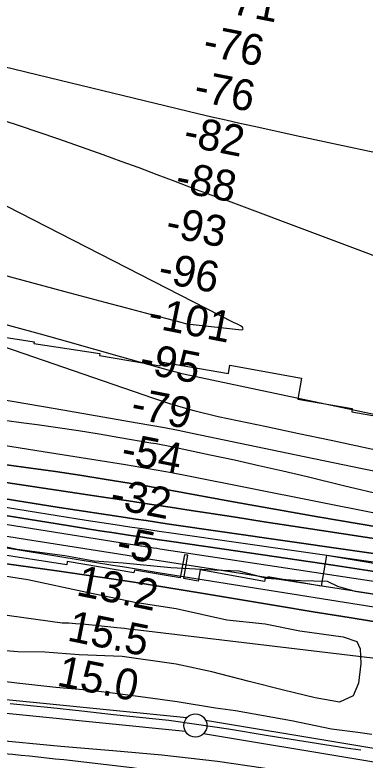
# Model space of a CAD drawing. Extents: x 3535183 to 3573198, y 534952 to 560562.
# Drawn here: x 3560553 to 3561311, y 543447 to 545059 of the extents above; entities that cross this region are included whole.
import ezdxf

# ---------------------------------------------------------------- set-up
doc = ezdxf.new("R2010")
doc.units = 0
for name, color, linetype in [('V-FLOD-BASE', 7, 'Continuous'), ('V-LEVE-TOET', 7, 'Continuous'), ('V-RIVR-EDGE', 7, 'Continuous'), ('V-RIVR-RANG', 7, 'Continuous'), ('V-ROAD-CNTR', 7, 'Continuous'), ('V-RRAP-RVMT', 7, 'Continuous'), ('V-SITE-VEGE', 7, 'Continuous'), ('V-SURV-LINE', 7, 'Continuous'), ('V-TOPO-DPTH', 7, 'Continuous'), ('V-TOPO-MAJR', 7, 'Continuous'), ('V-TOPO-MINR', 7, 'Continuous'), ('V-TOPO-WATR', 7, 'Continuous')]:
    doc.layers.add(name, color=color, linetype=linetype)

msp = doc.modelspace()

# ---------------------------------------------------------------- linework, layer by layer
at = {"layer": 'V-FLOD-BASE'}
msp.add_lwpolyline([(3560543.2, 543569.2), (3560630.8, 543560.6), (3560698, 543553.4), (3560766.7, 543545.4), (3560886.5, 543533.2), (3560945.8, 543524.5), (3561015.3, 543514.6), (3561100.8, 543500.1), (3561269.2, 543473.4), (3561301.4, 543468.7)], dxfattribs=at)
at = {"layer": 'V-LEVE-TOET'}
for points in [[(3561325.5, 543501.9), (3561295, 543506.3), (3561238.2, 543514.1), (3561151.7, 543532.1), (3561030.4, 543553.3), (3560987, 543559.4), (3560904.4, 543573.1), (3560835.8, 543582.2), (3560775.9, 543590.1), (3560717.6, 543597.1), (3560641.6, 543603.6), (3560557, 543613.4), (3560462.2, 543624.8), (3560365.4, 543636.3), (3560319.2, 543642.4)], [(3562465.4, 543197.1), (3562325.2, 543227.3), (3562223.4, 543247.6), (3562084.4, 543273.5), (3561951.2, 543298.9), (3561877.6, 543305), (3561826.1, 543311.6), (3561770.7, 543320.6), (3561743.6, 543324.1), (3561713.7, 543328), (3561698.7, 543330.2), (3561667.7, 543333.4), (3561636.2, 543338.9), (3561495.6, 543364.8), (3561337.1, 543384.3), (3561222.4, 543406.3), (3561089.9, 543429.3), (3560991.7, 543444), (3560871.3, 543457.8), (3560765.1, 543467.1), (3560652.6, 543476.1), (3560501.1, 543490.7), (3560396.5, 543502.4)]]:
    msp.add_lwpolyline(points, dxfattribs=at)
at = {"layer": 'V-RIVR-EDGE'}
msp.add_lwpolyline([(3560473.7, 543921.6), (3560558.3, 543903.4), (3560660.9, 543889.3), (3560724.5, 543877.8), (3560787.5, 543873.4), (3560890.2, 543863.5), (3560984.4, 543858.5), (3561037.8, 543856.6), (3561070.2, 543847.5), (3561097.2, 543840.8), (3561171.1, 543835.2), (3561228.7, 543833.9), (3561250.9, 543823), (3561288.7, 543812.1), (3561330.1, 543806)], dxfattribs=at)
at = {"layer": 'V-ROAD-CNTR'}
msp.add_arc((3559392.5, 531990.5), 11526.4, 81.56432, 84.5244, dxfattribs=at)
at = {"layer": 'V-RRAP-RVMT'}
for points in [[(3560436.6, 544376.4), (3560594.5, 544351.7), (3560594, 544348.6), (3560736.7, 544326.3), (3560736.1, 544322.3), (3560867.1, 544299.9), (3560868.6, 544308.6), (3561015, 544283.6), (3561018.3, 544301.5), (3561173.5, 544273.1), (3561165.2, 544227.8)], [(3561165.2, 544227.8), (3561282.9, 544207.3), (3561281.7, 544200.6), (3561401, 544179.8), (3561398.6, 544165.7), (3561524.6, 544143.7), (3561527.3, 544158.6), (3561619.5, 544142.5), (3561620.9, 544150.6), (3561774.8, 544123.8), (3561773.7, 544117.5), (3561880.2, 544102.7), (3561881.2, 544110), (3562037.3, 544088.3), (3562034.2, 544065.7), (3562160.4, 544048.3), (3562161.8, 544058.3), (3562257.7, 544045), (3562258.1, 544047.6), (3562377.6, 544031)], [(3562467.7, 543535.8), (3562311.8, 543557.5), (3562313.8, 543571.7), (3562194.3, 543588.3), (3562197.3, 543609.8), (3562101.4, 543623.3), (3562136.7, 543877.2), (3561994.8, 543896.9), (3561996.8, 543911.1), (3561856.3, 543930.6), (3561856.4, 543931.1), (3561743.9, 543946.7), (3561740, 543924.2), (3561604.9, 543947.7), (3561602.1, 543931.7), (3561504, 543948.8), (3561498.7, 543918.9), (3561359.8, 543943.1), (3561346.8, 543869.1), (3561227.5, 543889.9), (3561215.8, 543823.1), (3561100.2, 543843.2), (3561099.7, 543839.8), (3561094.4, 543840.7)], [(3561094.4, 543840.7), (3561093, 543833.4), (3560954, 543858.8), (3560949.9, 543834.3), (3560918.5, 543839.7), (3560927.4, 543890), (3560920, 543891.3), (3560911, 543841), (3560812, 543858), (3560810.8, 543851.7), (3560666.4, 543876.4), (3560665.2, 543869), (3560507.1, 543893.7)]]:
    msp.add_lwpolyline(points, dxfattribs=at)
at = {"layer": 'V-SITE-VEGE'}
msp.add_lwpolyline([(3560484, 543852.6), (3560581, 543837.6), (3560708.6, 543810.2), (3560812.6, 543788.5), (3560901.7, 543774.9), (3561011.7, 543750.4), (3561094.9, 543741.4), (3561169.5, 543726.7), (3561263.2, 543713.6), (3561292.6, 543703.3), (3561300.3, 543687.5), (3561301.8, 543656), (3561296.6, 543613.4), (3561285.1, 543586), (3561255.4, 543571.9), (3561202.4, 543581.8), (3561134.3, 543597.8), (3561059.8, 543617.2), (3560979.3, 543638), (3560902.1, 543654.7), (3560785.5, 543670.7), (3560692.3, 543674.6), (3560617.6, 543680.2), (3560559.8, 543681), (3560498.2, 543686.4)], dxfattribs=at)
at = {"layer": 'V-SURV-LINE'}
for points in [[(3560034.3, 543628), (3560925.3, 543538.7)], [(3560922.3, 543508.8), (3560031.3, 543598.2)], [(3560965.8, 543533.3), (3562973.4, 543199)], [(3562968.5, 543169.5), (3560960.9, 543503.7)]]:
    msp.add_lwpolyline(points, dxfattribs=at)
msp.add_circle((3560943.6, 543521.7), 25, dxfattribs=at)
at = {"layer": 'V-TOPO-DPTH'}
for points in [[(3561344.5, 543853.1), (3561241.5, 543868.4), (3561138.6, 543883.5), (3561035.7, 543898.6), (3560891.7, 543919.7), (3560860.7, 543924.2), (3560829.8, 543928.9), (3560798.9, 543933.5), (3560767.9, 543938.3), (3560737, 543943.1), (3560706.1, 543948), (3560675.3, 543952.9), (3560644.4, 543957.9), (3560563.5, 543971.1), (3560492.2, 543982.8), (3560420.9, 543994.5), (3560349.6, 544006.1), (3560278.3, 544017.8), (3559793, 544097), (3559779.8, 544099.2), (3559766.5, 544101.3), (3559753.2, 544103.5), (3559739.9, 544105.8), (3558976.3, 544233.7)], [(3561344.5, 543853.1), (3561241.5, 543868.4), (3561138.6, 543883.5), (3561035.7, 543898.6), (3560891.7, 543919.7), (3560860.7, 543924.2), (3560829.8, 543928.9), (3560798.9, 543933.5), (3560767.9, 543938.3), (3560737, 543943.1), (3560706.1, 543948), (3560675.3, 543952.9), (3560644.4, 543957.9), (3560563.5, 543971.1), (3560492.2, 543982.8), (3560420.9, 543994.5), (3560349.6, 544006.1), (3560278.3, 544017.8), (3559793, 544097), (3559779.8, 544099.2), (3559766.5, 544101.3), (3559753.2, 544103.5), (3559739.9, 544105.8), (3558976.3, 544233.7)], [(3559246.7, 544133.6), (3559346.4, 544119.4), (3559446.1, 544104.7), (3559545.8, 544089.7), (3559730.2, 544061.7), (3559744.3, 544059.5), (3559758.3, 544057.3), (3559772.4, 544055.1), (3559786.4, 544052.8), (3560045.7, 544010.7), (3560174.9, 543989.8), (3560304.2, 543968.9), (3560433.4, 543948.1), (3560562.7, 543927.3), (3560795.7, 543890), (3560808.5, 543888), (3560821.2, 543885.9), (3560834, 543883.9), (3560846.8, 543881.9), (3561426.1, 543791.5)], [(3559246.7, 544133.6), (3559346.4, 544119.4), (3559446.1, 544104.7), (3559545.8, 544089.7), (3559730.2, 544061.7), (3559744.3, 544059.5), (3559758.3, 544057.3), (3559772.4, 544055.1), (3559786.4, 544052.8), (3560045.7, 544010.7), (3560174.9, 543989.8), (3560304.2, 543968.9), (3560433.4, 543948.1), (3560562.7, 543927.3), (3560795.7, 543890), (3560808.5, 543888), (3560821.2, 543885.9), (3560834, 543883.9), (3560846.8, 543881.9), (3561426.1, 543791.5)], [(3560535, 544085.7), (3560587.8, 544078.5), (3560640.7, 544071), (3560693.4, 544063.1), (3560746.1, 544054.8), (3560822.8, 544042.5), (3560837.1, 544040.2), (3560851.5, 544037.7), (3560865.8, 544035.2), (3560880.2, 544032.6), (3561029.8, 544005), (3561119, 543988.9), (3561208.3, 543973.1), (3561297.7, 543957.9), (3561387.1, 543943.1)], [(3561387.1, 543943.1), (3561297.7, 543957.9), (3561208.3, 543973.1), (3561119, 543988.9), (3561029.8, 544005), (3560880.2, 544032.6), (3560865.8, 544035.2), (3560851.5, 544037.7), (3560837.1, 544040.2), (3560822.8, 544042.5), (3560746.1, 544054.8), (3560693.4, 544063.1), (3560640.7, 544071), (3560587.8, 544078.5), (3560535, 544085.7)], [(3560451.6, 544059.7), (3560753.9, 544014.3), (3560799, 544007.5), (3560844.1, 544000.7), (3560889.2, 543993.8), (3560934.3, 543986.9), (3560968.2, 543981.7), (3561030.3, 543972.2), (3561092.4, 543962.7), (3561154.4, 543953.2), (3561216.5, 543943.7), (3561944.3, 543832.6)], [(3561944.3, 543832.6), (3561216.5, 543943.7), (3561154.4, 543953.2), (3561092.4, 543962.7), (3561030.3, 543972.2), (3560968.2, 543981.7), (3560934.3, 543986.9), (3560889.2, 543993.8), (3560844.1, 544000.7), (3560799, 544007.5), (3560753.9, 544014.3), (3560451.6, 544059.7)], [(3560460.5, 544023.4), (3560554.5, 544008.4), (3560648.7, 543993.7), (3560792.1, 543971.7), (3560814.6, 543968.3), (3560837, 543965), (3560859.4, 543961.6), (3560881.9, 543958.4), (3561785.7, 543828.1)], [(3561785.7, 543828.1), (3560881.9, 543958.4), (3560859.4, 543961.6), (3560837, 543965), (3560814.6, 543968.3), (3560792.1, 543971.7), (3560648.7, 543993.7), (3560554.5, 544008.4), (3560460.5, 544023.4)], [(3561930.6, 543647.8), (3561276.1, 543755.3), (3561198.5, 543768), (3561120.9, 543780.8), (3561043.3, 543793.6), (3560965.7, 543806.4), (3560829.3, 543828.8), (3560819.9, 543830.4), (3560810.5, 543831.9), (3560801, 543833.3), (3560791.6, 543834.7), (3560644, 543856.4), (3560560.6, 543868.1), (3560477.2, 543879.2)]]:
    msp.add_lwpolyline(points, dxfattribs=at)
at = {"layer": 'V-TOPO-MAJR'}
for points in [[(3559941.2, 544654.8), (3560661, 544461.1), (3560704.5, 544449.5), (3560748, 544437.8), (3560791.5, 544426.2), (3560835, 544414.6), (3560911.9, 544394.1), (3560917, 544392.9), (3560922, 544391.8), (3560927.1, 544391), (3560932.3, 544390.3), (3561043.6, 544378.1), (3561045.6, 544378.9), (3561046.7, 544380), (3561046.6, 544381.6), (3561045.7, 544383.5), (3561041.2, 544386.6), (3561036.4, 544389.3), (3561031.4, 544391.6), (3561026.3, 544393.5), (3560102.1, 544867.2)], [(3560492, 544133.9), (3560614.4, 544114.9), (3560792.3, 544086.4), (3560825.6, 544080.8), (3560858.9, 544075), (3560892.2, 544068.9), (3560925.4, 544062.5), (3561341.7, 543979.9)]]:
    msp.add_lwpolyline(points, dxfattribs=at)
at = {"layer": 'V-TOPO-MINR'}
for points in [[(3561333.8, 544760.7), (3561252.7, 544778.2), (3561171.6, 544795.7), (3561070.5, 544817.6), (3561040, 544824.3), (3561009.6, 544831.2), (3560979.2, 544838.2), (3560948.8, 544845.5), (3560603.6, 544928.9), (3560499.2, 544954.4), (3560394.8, 544980.3), (3560290.5, 545006.7), (3560186.3, 545033.4), (3560057.1, 545066.9)], [(3562077.4, 544257.4), (3561003.4, 544660.4), (3560990.3, 544664.8), (3560977.4, 544669.3), (3560964.5, 544674), (3560951.6, 544678.8), (3560899.8, 544698.8), (3560861.1, 544713.6), (3560822.2, 544728.1), (3560783.2, 544742.4), (3560744.2, 544756.3), (3560648.4, 544790.1), (3560561.1, 544819.8), (3560473.4, 544848.1)], [(3559285.6, 544697), (3559431.6, 544666.8), (3559577.7, 544636.9), (3559810.9, 544589.4), (3559840.3, 544583), (3559869.6, 544576.3), (3559898.8, 544568.8), (3559927.9, 544561), (3560549.5, 544385.4), (3560608.1, 544368.9), (3560666.7, 544352.4), (3560725.2, 544335.9), (3560783.8, 544319.4), (3560884.2, 544291.2), (3560892.7, 544288.9), (3560901.1, 544286.7), (3560909.6, 544284.7), (3560918.1, 544282.8), (3561459.5, 544168.2)], [(3559038.1, 544595.7), (3559763.2, 544377.3), (3559793.4, 544368.7), (3559823.8, 544360.7), (3559854.4, 544353.7), (3559885.1, 544347.3), (3560167.7, 544293.2), (3560285.8, 544270.9), (3560403.9, 544249.1), (3560522.1, 544228), (3560640.4, 544207.3), (3560817.6, 544176.9), (3560847.4, 544171.6), (3560877.1, 544166.2), (3560906.7, 544160.4), (3560936.3, 544154.3), (3561161.7, 544107.3), (3561304.1, 544078), (3561446.5, 544049.1)], [(3560439.9, 544372.4), (3560853, 544230.1), (3560870.3, 544224.3), (3560887.6, 544218.6), (3560905, 544213.3), (3560922.4, 544208.1), (3560940, 544203.3), (3560957.6, 544198.7), (3560975.3, 544194.5), (3560993, 544190.5), (3561097.3, 544168.4), (3561167.3, 544153.6), (3561237.3, 544138.8), (3561307.2, 544123.9), (3561377.2, 544109.1)], [(3558976.3, 544233.7), (3559739.9, 544105.8), (3559753.2, 544103.5), (3559766.5, 544101.3), (3559779.8, 544099.2), (3559793, 544097), (3560278.3, 544017.8), (3560349.6, 544006.1), (3560420.9, 543994.5), (3560492.2, 543982.8), (3560563.5, 543971.1), (3560644.4, 543957.9), (3560675.3, 543952.9), (3560706.1, 543948), (3560737, 543943.1), (3560767.9, 543938.3), (3560798.9, 543933.5), (3560829.8, 543928.9), (3560860.7, 543924.2), (3560891.7, 543919.7), (3561035.7, 543898.6), (3561138.6, 543883.5), (3561241.5, 543868.4), (3561344.5, 543853.1)], [(3558990.5, 544205.2), (3559715.1, 544088.1), (3559738.8, 544084.3), (3559762.6, 544080.5), (3559786.4, 544076.7), (3559810.1, 544072.9), (3560799.2, 543914.7), (3560803.6, 543914), (3560808.1, 543913.3), (3560812.6, 543912.6), (3560817.1, 543911.9), (3560825.3, 543910.6), (3560825.7, 543910.5), (3560826.5, 543910.4), (3560827, 543910.3), (3560839.6, 543908.3), (3560846.4, 543907.3), (3560853.1, 543906.2), (3560859.9, 543905.2), (3560866.6, 543904.1), (3561939.6, 543741.5)], [(3560504.1, 544185.8), (3560566.4, 544177.4), (3560601.3, 544172.7), (3560646.1, 544166.3), (3560691, 544159.7), (3560735.8, 544152.6), (3560780.5, 544145.2), (3560847.3, 544133.7), (3560858.6, 544131.7), (3560869.8, 544129.6), (3560881, 544127.4), (3560892.2, 544125.1), (3560975.3, 544107.6), (3561027.9, 544096.3), (3561080.5, 544084.6), (3561133, 544072.6), (3561185.5, 544060.2), (3561264, 544041.3), (3561355.7, 544019.5)], [(3559186.8, 544106.2), (3559312.8, 544088.1), (3559439.2, 544072), (3559661.6, 544046.5), (3559677, 544044.7), (3559692.4, 544042.8), (3559707.8, 544040.7), (3559723.3, 544038.6), (3559749.1, 544035), (3559754, 544034.3), (3559756.5, 544033.9), (3559758.9, 544033.5), (3559799.8, 544026.8), (3559822.7, 544023), (3559845.6, 544019.3), (3559868.5, 544015.5), (3559891.4, 544011.8), (3560765.1, 543868.8), (3560790.6, 543864.7), (3560816.2, 543860.5), (3560841.7, 543856.4), (3560867.3, 543852.3), (3561520.1, 543748.3)], [(3560535, 544085.7), (3560587.8, 544078.5), (3560640.7, 544071), (3560693.4, 544063.1), (3560746.1, 544054.8), (3560822.8, 544042.5), (3560837.1, 544040.2), (3560851.5, 544037.7), (3560865.8, 544035.2), (3560880.2, 544032.6), (3561029.8, 544005), (3561119, 543988.9), (3561208.3, 543973.1), (3561297.7, 543957.9), (3561387.1, 543943.1)], [(3560451.6, 544059.7), (3560753.9, 544014.3), (3560799, 544007.5), (3560844.1, 544000.7), (3560889.2, 543993.8), (3560934.3, 543986.9), (3560968.2, 543981.7), (3561030.3, 543972.2), (3561092.4, 543962.7), (3561154.4, 543953.2), (3561216.5, 543943.7), (3561944.3, 543832.6)], [(3560460.5, 544023.4), (3560554.5, 544008.4), (3560648.7, 543993.7), (3560792.1, 543971.7), (3560814.6, 543968.3), (3560837, 543965), (3560859.4, 543961.6), (3560881.9, 543958.4), (3561785.7, 543828.1)], [(3560519, 543996.3), (3560581.8, 543986), (3560644.7, 543976.1), (3560707.6, 543966.2), (3560770.3, 543956.5), (3560801.9, 543951.7), (3560833.4, 543947), (3560864.9, 543942.3), (3560896.5, 543937.7), (3561579.3, 543839.5)], [(3559263.7, 543973.9), (3559377.8, 543949.2), (3559492.1, 543925.1), (3559677.1, 543886.5), (3559698.9, 543881.9), (3559720.7, 543877.3), (3559742.5, 543872.7), (3559764.3, 543868), (3560655.4, 543744.2), (3560669.9, 543743.6), (3560684.3, 543742.7), (3560698.7, 543741.6), (3560713, 543740.4), (3560727.4, 543738.9), (3560773.4, 543734), (3560782, 543733), (3560790.6, 543732.1), (3560799.2, 543731.1), (3560807.8, 543730.1), (3561827.8, 543608.2)], [(3560477.2, 543879.2), (3560560.6, 543868.1), (3560644, 543856.4), (3560791.6, 543834.7), (3560801, 543833.3), (3560810.5, 543831.9), (3560819.9, 543830.4), (3560829.3, 543828.8), (3560965.7, 543806.4), (3561043.3, 543793.6), (3561120.9, 543780.8), (3561198.5, 543768), (3561276.1, 543755.3), (3561930.6, 543647.8)]]:
    msp.add_lwpolyline(points, dxfattribs=at)
at = {"layer": 'V-TOPO-WATR'}
msp.add_lwpolyline([(3559246.7, 544133.6), (3559346.4, 544119.4), (3559446.1, 544104.7), (3559545.8, 544089.7), (3559730.2, 544061.7), (3559744.3, 544059.5), (3559758.3, 544057.3), (3559772.4, 544055.1), (3559786.4, 544052.8), (3560045.7, 544010.7), (3560174.9, 543989.8), (3560304.2, 543968.9), (3560433.4, 543948.1), (3560562.7, 543927.3), (3560795.7, 543890), (3560808.5, 543888), (3560821.2, 543885.9), (3560834, 543883.9), (3560846.8, 543881.9), (3561426.1, 543791.5)], dxfattribs=at)

# ---------------------------------------------------------------- texts
at = {"layer": 'V-RIVR-RANG'}
for s, rotation, p in [('-71', 348.8737, (3560990.6, 545067.8)), ('-76', 348.8737, (3560957.4, 544972.4)), ('-76', 348.8737, (3560937.8, 544874.3)), ('-82', 348.8737, (3560915.2, 544776.9)), ('-88', 348.8737, (3560897.7, 544678.4)), ('-93', 348.8737, (3560876.6, 544580.6)), ('-96', 348.8737, (3560860.2, 544482)), ('-101', 348.8737, (3560838.3, 544384.3)), ('-95', 348.8737, (3560819.6, 544286.1)), ('-79', 348.8737, (3560801.3, 544187.8)), ('-54', 348.8737, (3560780.2, 544090)), ('-32', 348.8737, (3560756.3, 543992.8)), ('-5', 348.8737, (3560769.9, 543888.2)), ('13.2', 348.5883, (3560683.8, 543803.8)), ('15.5', 348.5883, (3560664.2, 543705.8)), ('15.0', 348.5883, (3560641.8, 543608.3))]:
    msp.add_text(s, height=67, rotation=rotation, dxfattribs=at).set_placement(p)

doc.saveas('drawing.dxf')
